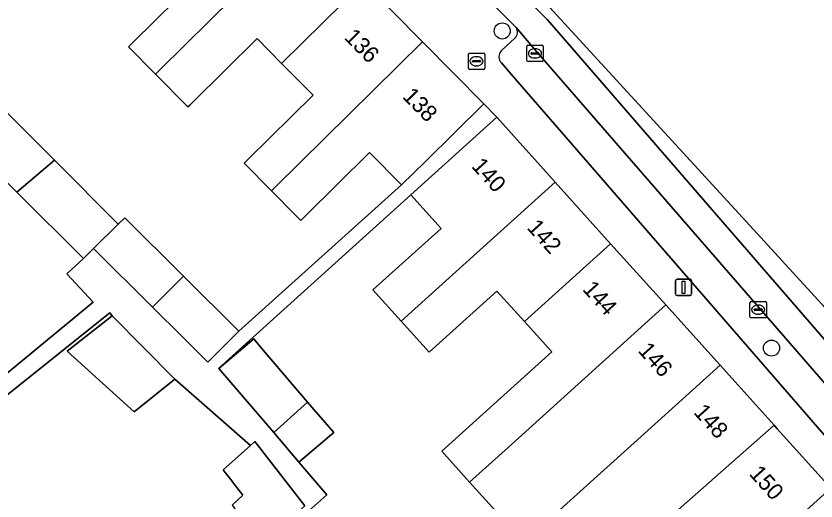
# Model space of a CAD drawing. Extents: x 161881 to 162523, y 381678 to 382381.
# Drawn here: x 162243.51 to 162292.22, y 382010.75 to 382040.29 of the extents above; entities that cross this region are included whole.
import ezdxf

# ---------------------------------------------------------------- set-up
doc = ezdxf.new("R2010")
doc.units = 0
for name, color, linetype in [('IMGEO_Boom', 7, 'Continuous'), ('IMGEO_Brandkraan', 7, 'Continuous'), ('IMGEO_Erf', 7, 'Continuous'), ('IMGEO_Kolk', 7, 'Continuous'), ('IMGEO_Lichtmast', 7, 'Continuous'), ('IMGEO_Pand', 7, 'Continuous'), ('IMGEO_Pand_nummerreeks', 7, 'Continuous'), ('IMGEO_Parkeervlak_open', 7, 'Continuous'), ('IMGEO_Rijbaan_lokaal_gesloten', 7, 'Continuous'), ('IMGEO_Rijbaan_lokaal_open', 7, 'Continuous'), ('IMGEO_Voetpad_open', 7, 'Continuous')]:
    doc.layers.add(name, color=color, linetype=linetype)

msp = doc.modelspace()

# ---------------------------------------------------------------- linework, layer by layer
at = {"layer": 'IMGEO_Boom'}
for centre in [(162273.112, 382039.374), (162289.51, 382020.061)]:
    msp.add_circle(centre, 0.489, dxfattribs=at)
at = {"layer": 'IMGEO_Brandkraan'}
for p, q in [((162271.125, 382038.028), (162271.977, 382038.028)), ((162271.05, 382037.102), (162271.05, 382037.954)), ((162271.309, 382037.522), (162271.309, 382037.534)), ((162271.352, 382037.571), (162271.75, 382037.571)), ((162271.538, 382037.808), (162271.563, 382037.808)), ((162271.793, 382037.534), (162271.793, 382037.522)), ((162272.051, 382037.954), (162272.051, 382037.102)), ((162271.747, 382037.485), (162271.349, 382037.485)), ((162271.561, 382037.248), (162271.536, 382037.248)), ((162271.977, 382037.028), (162271.125, 382037.028))]:
    msp.add_line(p, q, dxfattribs=at)
for points in [[(162271.125, 382038.028), (162271.977, 382038.028)], [(162271.05, 382037.102), (162271.05, 382037.954)], [(162272.051, 382037.954), (162272.051, 382037.102)], [(162271.977, 382037.028), (162271.125, 382037.028)]]:
    msp.add_lwpolyline(points, dxfattribs=at)
for centre, radius, start, end in [((162271.127, 382037.952), 0.0765, 91.552, 178.448), ((162271.127, 382037.952), 0.0765, 91.552, 178.448), ((162271.975, 382037.952), 0.0765, 1.552, 88.448), ((162271.975, 382037.952), 0.0765, 1.552, 88.448), ((162271.349, 382037.531), 0.0403, 85.8775, 175.7526), ((162271.754, 382037.533), 0.0386, 1.7309, 96.639), ((162271.127, 382037.104), 0.0765, 181.552, 268.448), ((162271.127, 382037.104), 0.0765, 181.552, 268.448), ((162271.346, 382037.521), 0.0366, 178.938, 274.7102), ((162271.75, 382037.528), 0.043, 264.8664, 352.4533), ((162271.975, 382037.104), 0.0765, 271.552, 358.448), ((162271.975, 382037.104), 0.0765, 271.552, 358.448)]:
    msp.add_arc(centre, radius, start, end, dxfattribs=at)
for centre, major_axis, ratio, start_param, end_param in [((162271.537, 382037.528), (-0.387, 0.002), 0.722429, 4.712389, 7.853982), ((162271.562, 382037.528), (-0.39, 0.002), 0.717154, 1.570796, 4.712389)]:
    msp.add_ellipse(centre, major_axis=major_axis, ratio=ratio, start_param=start_param, end_param=end_param, dxfattribs=at)
at = {"layer": 'IMGEO_Erf'}
for points in [[(162242.804, 382034.555), (162245.842, 382031.505), (162249.729, 382027.601), (162250.136, 382028.001), (162253.7, 382024.45), (162257.075, 382021.088), (162266.985, 382029.997), (162265.039, 382031.969), (162261.093, 382028.072), (162260.843, 382027.825), (162260.52, 382028.152), (162259.059, 382029.633), (162257.399, 382031.315), (162257.649, 382031.561), (162261.596, 382035.458), (162259.68, 382037.398), (162258.19, 382038.907), (162254.256, 382035.024), (162254.089, 382034.859), (162253.977, 382034.748), (162252.003, 382036.747), (162250.353, 382038.418), (162250.632, 382038.694), (162254.585, 382042.597)], [(162238.542, 382014.896), (162248.207, 382022.866), (162246.609, 382024.581), (162247.62, 382025.524), (162243.563, 382029.562), (162240.668, 382032.445)], [(162273.32, 382009.47), (162271.129, 382011.897), (162269.434, 382013.776), (162276.141, 382019.828), (162274.467, 382021.683), (162272.794, 382023.537), (162268.666, 382019.812), (162266.954, 382021.709), (162265.243, 382023.605), (162269.394, 382027.352), (162267.547, 382029.398), (162255.838, 382018.827), (162255.855, 382018.808), (162257.981, 382020.622), (162258.341, 382020.2), (162261.262, 382016.775), (162262.852, 382014.911), (162260.738, 382013.108), (162262.442, 382011.121), (162261.347, 382010.14)], [(162256.661, 382010.501), (162257.324, 382011.095), (162256.882, 382011.664), (162256.641, 382011.976), (162256.416, 382012.266), (162256.241, 382012.492), (162256.126, 382012.64), (162257.785, 382014.128), (162253.178, 382018.163), (162250.707, 382016.184), (162246.614, 382019.879), (162249.36, 382022.034), (162249.214, 382022.217), (162239.168, 382014.186)]]:
    msp.add_lwpolyline(points, dxfattribs=at)
at = {"layer": 'IMGEO_Kolk'}
for p, q in [((162274.683, 382038.508), (162275.535, 382038.508)), ((162274.608, 382037.582), (162274.608, 382038.434)), ((162274.91, 382038.051), (162275.308, 382038.051)), ((162275.096, 382038.288), (162275.121, 382038.288)), ((162275.609, 382038.434), (162275.609, 382037.582)), ((162274.867, 382038.002), (162274.867, 382038.014)), ((162275.305, 382037.965), (162274.907, 382037.965)), ((162275.119, 382037.728), (162275.094, 382037.728)), ((162275.351, 382038.014), (162275.351, 382038.002)), ((162275.535, 382037.508), (162274.683, 382037.508)), ((162288.199, 382021.974), (162288.199, 382022.826)), ((162288.274, 382022.9), (162289.126, 382022.9)), ((162288.501, 382022.443), (162288.899, 382022.443)), ((162288.687, 382022.68), (162288.712, 382022.68)), ((162289.2, 382022.826), (162289.2, 382021.974)), ((162288.458, 382022.394), (162288.458, 382022.406)), ((162288.896, 382022.357), (162288.498, 382022.357)), ((162288.71, 382022.12), (162288.685, 382022.12)), ((162288.942, 382022.406), (162288.942, 382022.394)), ((162289.126, 382021.9), (162288.274, 382021.9))]:
    msp.add_line(p, q, dxfattribs=at)
for points in [[(162274.683, 382038.508), (162275.535, 382038.508)], [(162274.608, 382037.582), (162274.608, 382038.434)], [(162275.609, 382038.434), (162275.609, 382037.582)], [(162275.535, 382037.508), (162274.683, 382037.508)], [(162288.199, 382021.974), (162288.199, 382022.826)], [(162288.274, 382022.9), (162289.126, 382022.9)], [(162289.2, 382022.826), (162289.2, 382021.974)], [(162289.126, 382021.9), (162288.274, 382021.9)]]:
    msp.add_lwpolyline(points, dxfattribs=at)
for centre, radius, start, end in [((162274.685, 382038.432), 0.0765, 91.552, 178.448), ((162274.685, 382038.432), 0.0765, 91.552, 178.448), ((162275.533, 382038.432), 0.0765, 1.552, 88.448), ((162275.533, 382038.432), 0.0765, 1.552, 88.448), ((162274.907, 382038.011), 0.0403, 85.8775, 175.7526), ((162275.312, 382038.013), 0.0386, 1.7309, 96.639), ((162274.685, 382037.584), 0.0765, 181.552, 268.448), ((162274.685, 382037.584), 0.0765, 181.552, 268.448), ((162274.904, 382038.001), 0.0366, 178.938, 274.7102), ((162275.308, 382038.008), 0.043, 264.8664, 352.4533), ((162275.533, 382037.584), 0.0765, 271.552, 358.448), ((162275.533, 382037.584), 0.0765, 271.552, 358.448), ((162288.276, 382022.824), 0.0765, 91.552, 178.448), ((162288.276, 382022.824), 0.0765, 91.552, 178.448), ((162288.498, 382022.403), 0.0403, 85.8775, 175.7526), ((162288.903, 382022.405), 0.0386, 1.7309, 96.639), ((162289.124, 382022.824), 0.0765, 1.552, 88.448), ((162289.124, 382022.824), 0.0765, 1.552, 88.448), ((162288.276, 382021.976), 0.0765, 181.552, 268.448), ((162288.276, 382021.976), 0.0765, 181.552, 268.448), ((162288.495, 382022.393), 0.0366, 178.938, 274.7102), ((162288.899, 382022.4), 0.043, 264.8664, 352.4533), ((162289.124, 382021.976), 0.0765, 271.552, 358.448), ((162289.124, 382021.976), 0.0765, 271.552, 358.448)]:
    msp.add_arc(centre, radius, start, end, dxfattribs=at)
for centre, major_axis, ratio, start_param, end_param in [((162275.095, 382038.008), (-0.387, 0.002), 0.722429, 4.712389, 7.853982), ((162275.12, 382038.008), (-0.39, 0.002), 0.717154, 1.570796, 4.712389), ((162288.686, 382022.4), (-0.387, 0.002), 0.722429, 4.712389, 7.853982), ((162288.711, 382022.4), (-0.39, 0.002), 0.717154, 1.570796, 4.712389)]:
    msp.add_ellipse(centre, major_axis=major_axis, ratio=ratio, start_param=start_param, end_param=end_param, dxfattribs=at)
at = {"layer": 'IMGEO_Lichtmast'}
for p, q in [((162283.657, 382023.355), (162283.657, 382024.155)), ((162283.657, 382024.155), (162283.657, 382023.355)), ((162283.757, 382024.255), (162284.547, 382024.255)), ((162284.547, 382024.255), (162283.757, 382024.255)), ((162284.647, 382024.155), (162284.647, 382023.355)), ((162284.647, 382023.355), (162284.647, 382024.155)), ((162284.547, 382023.255), (162283.757, 382023.255)), ((162283.757, 382023.255), (162284.547, 382023.255))]:
    msp.add_line(p, q, dxfattribs=at)
msp.add_lwpolyline([(162284.077, 382024.13), (162284.227, 382024.13), (162284.227, 382023.38), (162284.077, 382023.38), (162284.077, 382024.13)], dxfattribs=at)
for centre, start, end in [((162283.757, 382024.155), 90, 180), ((162283.757, 382024.155), 90, 180), ((162284.547, 382024.155), 0, 90), ((162284.547, 382024.155), 360, 90), ((162283.757, 382023.355), 180, 270), ((162283.757, 382023.355), 180, 270), ((162284.547, 382023.355), 270, 0), ((162284.547, 382023.355), 270, 0)]:
    msp.add_arc(centre, 0.1, start, end, dxfattribs=at)
at = {"layer": 'IMGEO_Pand'}
for points in [[(162261.218, 382045.85), (162257.773, 382049.338), (162252.789, 382044.416), (162254.585, 382042.597), (162250.632, 382038.694), (162250.353, 382038.418), (162252.003, 382036.747), (162252.282, 382037.023)], [(162264.683, 382042.34), (162261.218, 382045.85), (162252.282, 382037.023), (162252.003, 382036.747), (162253.977, 382034.748), (162254.089, 382034.859), (162254.256, 382035.024), (162258.19, 382038.907), (162259.68, 382037.398)], [(162268.258, 382038.718), (162264.683, 382042.34), (162259.68, 382037.398), (162261.596, 382035.458), (162257.649, 382031.561), (162257.399, 382031.315), (162259.059, 382029.633), (162259.309, 382029.879)], [(162271.99, 382034.939), (162268.258, 382038.718), (162259.309, 382029.879), (162259.059, 382029.633), (162260.52, 382028.152), (162260.843, 382027.825), (162261.093, 382028.072), (162265.039, 382031.969), (162266.985, 382029.997), (162268.433, 382031.426)], [(162242.804, 382034.555), (162241.361, 382033.13), (162240.668, 382032.445), (162243.563, 382029.562), (162245.842, 382031.505)], [(162276.329, 382030.174), (162272.777, 382034.118), (162267.547, 382029.398), (162269.394, 382027.352), (162265.243, 382023.605), (162266.954, 382021.709)], [(162245.842, 382031.505), (162243.563, 382029.562), (162247.62, 382025.524), (162248.235, 382026.13), (162249.729, 382027.601)], [(162276.329, 382030.174), (162266.954, 382021.709), (162268.666, 382019.812), (162272.794, 382023.537), (162274.467, 382021.683), (162279.711, 382026.419)], [(162250.136, 382028.001), (162249.729, 382027.601), (162248.235, 382026.13), (162251.819, 382022.562), (162251.897, 382022.64), (162253.7, 382024.45)], [(162283.074, 382022.685), (162279.711, 382026.419), (162274.467, 382021.683), (162276.141, 382019.828), (162269.434, 382013.776), (162271.129, 382011.897), (162273.675, 382014.196)], [(162253.7, 382024.45), (162251.897, 382022.64), (162251.819, 382022.562), (162253.646, 382020.741), (162255.194, 382019.2), (162255.272, 382019.278), (162255.389, 382019.396), (162257.075, 382021.088)], [(162286.382, 382019.012), (162283.074, 382022.685), (162273.675, 382014.196), (162271.129, 382011.897), (162273.32, 382009.47), (162273.848, 382008.885), (162274, 382008.717), (162274.427, 382008.243), (162275.198, 382008.937), (162281.148, 382014.297)], [(162250.707, 382016.184), (162253.178, 382018.163), (162249.36, 382022.034), (162246.614, 382019.879)], [(162258.341, 382020.2), (162257.981, 382020.622), (162255.855, 382018.808), (162256.227, 382018.396), (162259.199, 382014.912), (162261.262, 382016.775)], [(162289.665, 382015.367), (162286.382, 382019.012), (162281.148, 382014.297), (162275.198, 382008.937), (162274.427, 382008.243), (162273.693, 382007.581), (162275.371, 382005.721), (162274.486, 382004.941), (162275.972, 382003.294), (162276.81, 382004.033), (162280.21, 382007.031)], [(162259.199, 382014.912), (162260.738, 382013.108), (162262.852, 382014.911), (162261.262, 382016.775)], [(162293.123, 382011.527), (162289.864, 382015.146), (162289.665, 382015.367), (162280.21, 382007.031), (162280.509, 382006.7), (162282.11, 382004.926), (162286.241, 382008.654), (162287.901, 382006.815)], [(162257.785, 382014.128), (162256.126, 382012.64), (162256.241, 382012.492), (162256.416, 382012.266), (162256.641, 382011.976), (162256.882, 382011.664), (162257.324, 382011.095), (162256.661, 382010.501), (162258.503, 382008.126), (162258.886, 382008.469), (162260.868, 382010.246), (162260.874, 382010.251), (162261.094, 382010.449), (162258.47, 382013.833), (162258.344, 382013.995), (162258.054, 382014.369)]]:
    msp.add_lwpolyline(points, close=True, dxfattribs=at)
at = {"layer": 'IMGEO_Parkeervlak_open'}
for points in [[(162324.071, 381981.856), (162275.084, 382038.275), (162273.954, 382039.576)], [(162273.873, 382038.929), (162273.068, 382038.182)], [(162273.06, 382037.429), (162273.659, 382036.738), (162320.292, 381982.981), (162320.465, 381982.84), (162320.595, 381982.766), (162320.715, 381982.716), (162320.856, 381982.677), (162322.836, 381982.394)]]:
    msp.add_lwpolyline(points, dxfattribs=at)
for centre, radius, start, end in [((162273.535, 382039.3), 0.502, 312.3335, 33.3946), ((162273.44, 382037.802), 0.532, 134.3791, 224.4035)]:
    msp.add_arc(centre, radius, start, end, dxfattribs=at)
at = {"layer": 'IMGEO_Rijbaan_lokaal_gesloten'}
msp.add_lwpolyline([(162324.071, 381981.856), (162324.227, 381981.677), (162327.205, 381978.154), (162328.522, 381979.28), (162276.287, 382039.572), (162275.851, 382040.075), (162262.315, 382053.78), (162241.416, 382072.435), (162208.443, 382099.25), (162207.363, 382097.906), (162208.292, 382097.099), (162229.73, 382079.712), (162240.386, 382071.297), (162261.12, 382052.791), (162271.925, 382041.627), (162273.852, 382039.689), (162273.954, 382039.576), (162275.084, 382038.275)], close=True, dxfattribs=at)
at = {"layer": 'IMGEO_Rijbaan_lokaal_open'}
msp.add_lwpolyline([(162320.032, 381992.987), (162315.901, 381997.243), (162288.411, 382027.273), (162270.13, 382047.243), (162234.087, 382079.656), (162208.802, 382099.68), (162208.443, 382099.25), (162241.416, 382072.435), (162262.315, 382053.78), (162275.851, 382040.075), (162276.287, 382039.572), (162328.522, 381979.28), (162327.205, 381978.154), (162327.438, 381977.88)], dxfattribs=at)
at = {"layer": 'IMGEO_Voetpad_open'}
for points in [[(162241.208, 382065.089), (162245.562, 382061.459), (162247.199, 382060.048), (162250.618, 382056.586), (162254.178, 382052.979), (162257.773, 382049.338), (162261.218, 382045.85), (162264.683, 382042.34), (162268.258, 382038.718), (162271.99, 382034.939), (162272.777, 382034.118), (162276.329, 382030.174), (162279.711, 382026.419), (162283.074, 382022.685), (162286.382, 382019.012), (162289.665, 382015.367), (162289.864, 382015.146), (162293.123, 382011.527)], [(162273.954, 382039.576), (162273.852, 382039.689), (162271.925, 382041.627)], [(162273.068, 382038.182), (162273.873, 382038.929)], [(162273.659, 382036.738), (162273.06, 382037.429)], [(162322.836, 381982.394), (162320.856, 381982.677), (162320.715, 381982.716), (162320.595, 381982.766), (162320.465, 381982.84), (162320.292, 381982.981), (162273.659, 382036.738)], [(162261.347, 382010.14), (162262.442, 382011.121), (162260.738, 382013.108), (162259.199, 382014.912), (162256.227, 382018.396), (162255.855, 382018.808), (162255.838, 382018.827), (162267.547, 382029.398), (162272.777, 382034.118), (162271.99, 382034.939), (162268.433, 382031.426), (162266.985, 382029.997), (162257.075, 382021.088), (162255.389, 382019.396), (162255.272, 382019.278), (162255.194, 382019.2), (162253.646, 382020.741), (162251.819, 382022.562), (162248.235, 382026.13), (162247.62, 382025.524), (162246.609, 382024.581), (162248.207, 382022.866), (162238.542, 382014.896)], [(162239.168, 382014.186), (162249.214, 382022.217), (162249.36, 382022.034), (162253.178, 382018.163), (162257.785, 382014.128), (162258.054, 382014.369), (162258.344, 382013.995), (162258.47, 382013.833), (162261.094, 382010.449)]]:
    msp.add_lwpolyline(points, dxfattribs=at)
for centre, radius, start, end in [((162273.535, 382039.3), 0.502, 312.3335, 33.3946), ((162273.44, 382037.802), 0.532, 134.3791, 224.4035)]:
    msp.add_arc(centre, radius, start, end, dxfattribs=at)

# ---------------------------------------------------------------- texts
at = {"layer": 'IMGEO_Pand_nummerreeks'}
for s, rotation, p in [('136', 314.6332, (162263.439, 382038.931)), ('138', 314.6332, (162266.983, 382035.341)), ('140', 312.0629, (162271.19, 382031.109)), ('142', 312.0629, (162274.568, 382027.365)), ('144', 312.0629, (162277.951, 382023.616)), ('146', 312.0606, (162281.335, 382019.868)), ('148', 312.0606, (162284.72, 382016.117)), ('150', 312.0606, (162288.102, 382012.369))]:
    msp.add_text(s, height=1, rotation=rotation, dxfattribs=at).set_placement(p)

doc.saveas('drawing.dxf')
